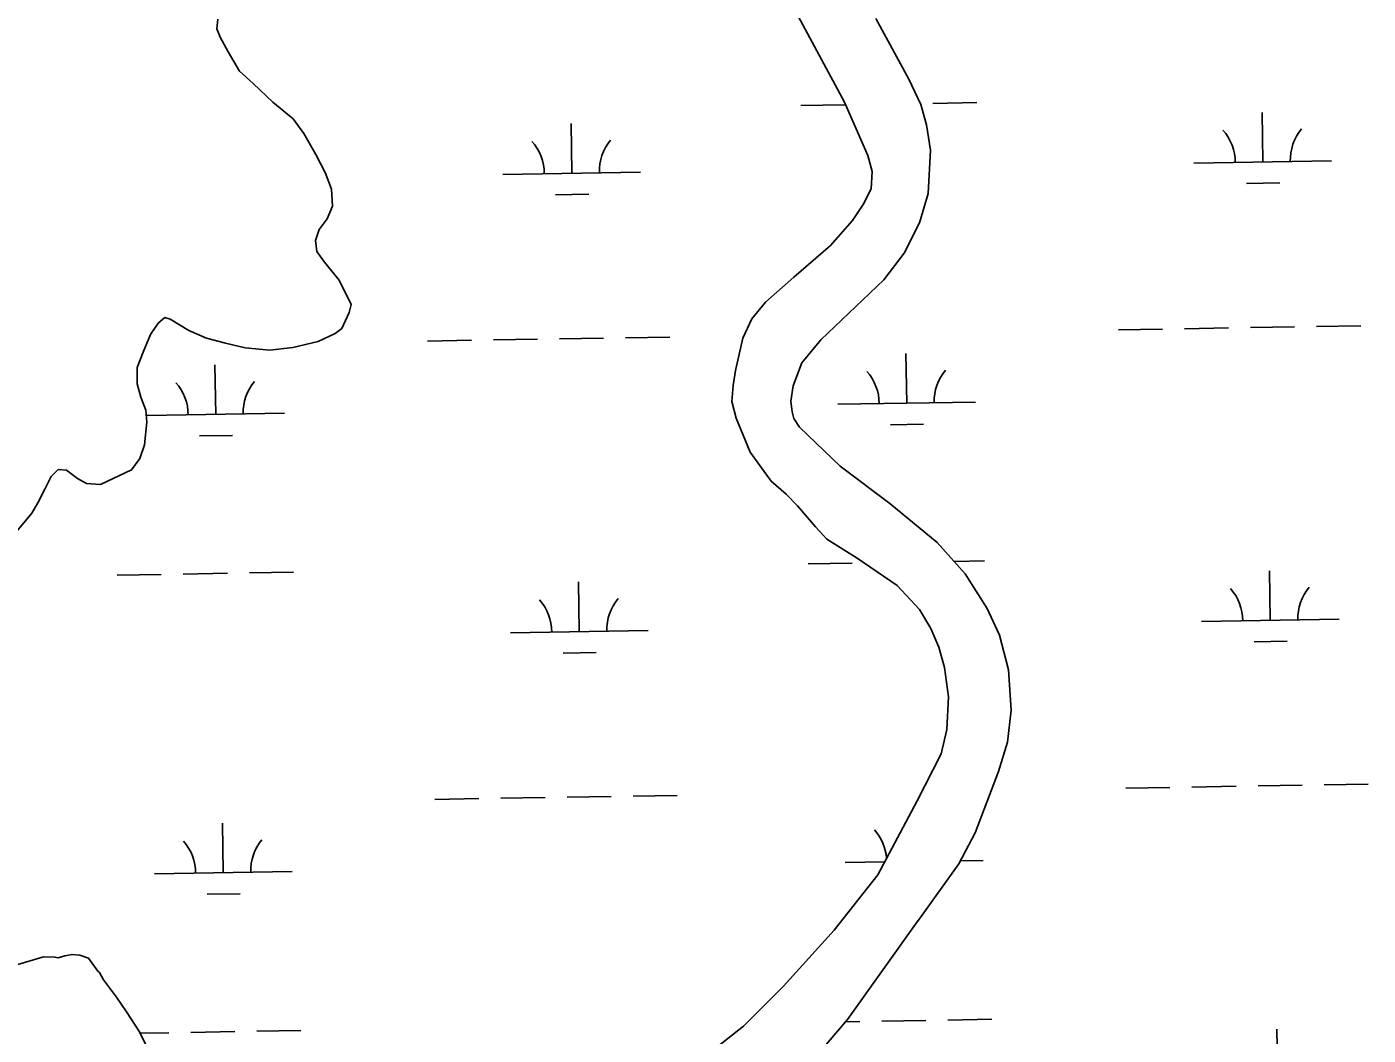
# Model space of a CAD drawing. Extents: x 3855477 to 3893699, y 299188 to 325115.
# Drawn here: x 3866863 to 3867838, y 319017 to 319749 of the extents above; entities that cross this region are included whole.
import ezdxf

# ---------------------------------------------------------------- set-up
doc = ezdxf.new("R2010")
doc.units = 0
doc.layers.add('V-TOPO-SHOR', color=7, linetype='Continuous')
doc.layers.add('V-WETL-SWMP', color=7, linetype='Continuous')

msp = doc.modelspace()

# ---------------------------------------------------------------- linework, layer by layer
at = {"layer": 'V-TOPO-SHOR'}
msp.add_line((3867540.38, 319141.22), (3867511.88, 319101.29), dxfattribs=at)
for points in [[(3867364.54, 319008.25), (3867383.99, 319023.32), (3867412.94, 319052.48), (3867449.8, 319093.12), (3867481.43, 319133.25), (3867509.99, 319187.02), (3867527.45, 319220.95), (3867531.73, 319238.73), (3867532.91, 319262.28), (3867529.88, 319283.76), (3867525.77, 319298.44), (3867520.09, 319312.08), (3867511.79, 319325.74), (3867495.65, 319343.1), (3867466.44, 319363.15), (3867444.53, 319376.88), (3867436.2, 319385.82), (3867423.2, 319401.08), (3867414.87, 319409.5), (3867403.93, 319418.98), (3867388.86, 319440), (3867378.52, 319464.66), (3867375.44, 319476.72), (3867376.55, 319488.23), (3867378.18, 319499.21), (3867383.54, 319522.74), (3867389.9, 319536.84), (3867399.91, 319548.83), (3867420.43, 319567.04), (3867447.25, 319589.93), (3867463.05, 319608.16), (3867470.97, 319619.64), (3867476.79, 319631.12), (3867477.38, 319643.69), (3867474.3, 319655.22), (3867457.23, 319694.05), (3867413.7, 319774.9)], [(3867002.27, 319754.33), (3867001.43, 319747.17), (3867003.79, 319741.19), (3867009.7, 319730.41), (3867017.98, 319716.43), (3867027.89, 319707.62), (3867042.15, 319694.01), (3867056.81, 319681.98), (3867064.71, 319671.19), (3867073.39, 319656.02), (3867080.08, 319642.85), (3867084.79, 319630.88), (3867085.52, 319618.54), (3867081.49, 319609.4), (3867075.88, 319601.47), (3867073.05, 319593.53), (3867074.2, 319585.56), (3867079.73, 319577.97), (3867090.41, 319564.77), (3867099.07, 319547.21)], [(3867480.07, 319754.65), (3867503.92, 319710.55), (3867512.71, 319692.18), (3867516.82, 319677.5), (3867519.87, 319659.16), (3867518.13, 319627.76), (3867511.73, 319606.33), (3867500.62, 319584.4), (3867485.85, 319565.11), (3867440.07, 319521.39), (3867426.37, 319504.71), (3867420, 319487.99), (3867418.37, 319477.01), (3867419.38, 319469.15), (3867420.4, 319464.43), (3867424.55, 319458.13), (3867454.24, 319429.7), (3867490.21, 319402.81), (3867524.61, 319374.35), (3867544.91, 319351.73), (3867561, 319326.52), (3867569.79, 319307.1), (3867576.46, 319281.94), (3867578.4, 319252.61), (3867575.66, 319229.59), (3867569.26, 319208.16), (3867552.27, 319163.76), (3867540.38, 319141.22)], [(3867099.07, 319547.21), (3867097.45, 319541.25), (3867092.21, 319529.73), (3867087.42, 319526.18), (3867075.04, 319520.27), (3867056.71, 319515.99), (3867039.98, 319514.09), (3867022.08, 319515.78), (3867007.76, 319519.04), (3866993.85, 319522.7), (3866981.14, 319528.34), (3866967.65, 319536.38), (3866963.68, 319537.59), (3866958.88, 319533.64), (3866953.26, 319525.3), (3866948.02, 319512.6), (3866943.58, 319501.48), (3866943.51, 319489.53), (3866946.25, 319479.96), (3866949.78, 319470.39), (3866950.53, 319461.63), (3866948.85, 319445.32), (3866945.61, 319435.38), (3866939.59, 319427.06), (3866916.85, 319416.43), (3866906.9, 319417.28), (3866900.15, 319420.9), (3866892.22, 319426.91), (3866886.25, 319427.34), (3866881.05, 319422.2), (3866876.62, 319413.07), (3866871.4, 319403.14), (3866866.98, 319395.6), (3866856.56, 319382.92)], [(3867511.88, 319101.29), (3867510.04, 319099.07), (3867459.4, 319028.15), (3867431.48, 318995.32), (3867399.91, 318966.7), (3867289.56, 318887.72), (3867233.8, 318838.29), (3867205.89, 318808.6), (3867189.08, 318797.18), (3867165.45, 318784.74)], [(3866541.25, 318870.07), (3866854.49, 319067.42), (3866875.48, 319073.59), (3866883.86, 319073.55)], [(3866915.08, 319063.33), (3866908.33, 319072.79), (3866902.05, 319074.92), (3866896.29, 319075.48), (3866891.05, 319074.46), (3866886.33, 319072.91), (3866883.86, 319073.55)], [(3866839.48, 318836.41), (3866892.03, 318868.6), (3866937.23, 318895.59), (3866956.19, 318916.45), (3866970.93, 318929.98), (3866977.29, 318943.57), (3866978.39, 318952.99), (3866976.35, 318962.43), (3866962.85, 318984.5), (3866953.52, 319002.36), (3866945.22, 319019.17), (3866935.88, 319033.88), (3866928.6, 319044.4), (3866919.24, 319057.02), (3866916.12, 319062.28), (3866915.08, 319063.33)]]:
    msp.add_lwpolyline(points, dxfattribs=at)
at = {"layer": 'V-WETL-SWMP'}
for p, q in [((3867521.54, 319693.11), (3867553.53, 319693.63)), ((3867425.55, 319691.55), (3867457.55, 319692.07)), ((3867761.11, 319650.58), (3867760.52, 319686.58)), ((3867259.26, 319642.4), (3867258.68, 319678.4)), ((3867711.11, 319649.77), (3867811.1, 319651.39)), ((3867209.27, 319641.59), (3867309.26, 319643.22)), ((3867749.36, 319634.96), (3867773.36, 319635.35)), ((3867247.52, 319626.78), (3867271.51, 319627.17)), ((3867656.23, 319528.78), (3867688.23, 319529.31)), ((3867704.23, 319529.57), (3867736.22, 319530.09)), ((3867752.22, 319530.35), (3867784.22, 319530.87)), ((3867800.21, 319531.13), (3867832.21, 319531.65)), ((3867154.39, 319520.61), (3867186.39, 319521.13)), ((3867202.38, 319521.39), (3867234.38, 319521.91)), ((3867250.38, 319522.17), (3867282.37, 319522.69)), ((3867298.37, 319522.95), (3867330.37, 319523.48)), ((3867502.49, 319475.53), (3867501.9, 319511.53)), ((3867000.65, 319467.35), (3867000.06, 319503.35)), ((3867452.49, 319474.72), (3867552.48, 319476.35)), ((3866950.65, 319466.54), (3867050.64, 319468.17)), ((3867490.74, 319459.91), (3867514.74, 319460.3)), ((3866988.9, 319451.73), (3867012.89, 319452.12)), ((3866977.12, 319351.52), (3867009.12, 319352.05)), ((3867025.11, 319352.31), (3867057.11, 319352.83)), ((3867430.97, 319358.92), (3867462.96, 319359.44)), ((3867536.91, 319360.64), (3867558.95, 319361)), ((3867766.53, 319317.95), (3867765.94, 319353.94)), ((3866929.13, 319350.74), (3866961.12, 319351.26)), ((3867264.68, 319309.77), (3867264.1, 319345.77)), ((3867716.53, 319317.13), (3867816.52, 319318.76)), ((3867214.69, 319308.96), (3867314.68, 319310.59)), ((3867252.94, 319294.15), (3867276.93, 319294.54)), ((3867754.78, 319302.32), (3867778.78, 319302.72)), ((3867661.65, 319196.15), (3867693.65, 319196.68)), ((3867709.65, 319196.94), (3867741.64, 319197.46)), ((3867757.64, 319197.72), (3867789.63, 319198.24)), ((3867805.63, 319198.5), (3867837.63, 319199.02)), ((3867159.81, 319187.98), (3867191.8, 319188.5)), ((3867207.8, 319188.76), (3867239.8, 319189.28)), ((3867255.8, 319189.54), (3867287.79, 319190.06)), ((3867303.79, 319190.32), (3867335.79, 319190.84)), ((3867006.06, 319134.72), (3867005.48, 319170.72)), ((3867457.91, 319142.09), (3867486.37, 319142.55)), ((3867541.55, 319143.45), (3867557.9, 319143.71)), ((3866956.07, 319133.91), (3867056.06, 319135.54)), ((3866994.32, 319119.1), (3867018.31, 319119.49)), ((3867458.12, 319026.64), (3867468.38, 319026.81)), ((3867484.38, 319027.07), (3867516.38, 319027.59)), ((3867532.38, 319027.85), (3867564.37, 319028.37)), ((3867771.94, 318985.32), (3867771.36, 319021.31)), ((3866945.66, 319018.29), (3866966.54, 319018.63)), ((3866982.54, 319018.89), (3867014.54, 319019.41)), ((3867030.53, 319019.68), (3867062.53, 319020.2))]:
    msp.add_line(p, q, dxfattribs=at)
for points in [[(3867413.7, 319774.9), (3867457.23, 319694.05), (3867474.3, 319655.22), (3867477.38, 319643.68), (3867476.79, 319631.12), (3867470.97, 319619.64), (3867463.05, 319608.16), (3867447.25, 319589.93), (3867420.43, 319567.04), (3867399.91, 319548.83), (3867389.9, 319536.84), (3867383.54, 319522.74), (3867378.18, 319499.21), (3867376.55, 319488.23), (3867375.44, 319476.72), (3867378.52, 319464.66), (3867388.86, 319440), (3867403.93, 319418.98), (3867414.87, 319409.5), (3867423.2, 319401.08), (3867436.2, 319385.82), (3867444.53, 319376.88), (3867466.44, 319363.15), (3867495.65, 319343.1), (3867511.79, 319325.74), (3867520.09, 319312.08), (3867525.77, 319298.44), (3867529.88, 319283.76), (3867532.91, 319262.28), (3867531.73, 319238.73), (3867527.45, 319220.95), (3867509.99, 319187.02), (3867481.43, 319133.26), (3867449.81, 319093.12), (3867412.94, 319052.48), (3867383.99, 319023.32), (3867364.54, 319008.25)], [(3867099.07, 319547.21), (3867090.41, 319564.77), (3867079.73, 319577.97), (3867074.2, 319585.56), (3867073.05, 319593.53), (3867075.88, 319601.47), (3867081.5, 319609.4), (3867085.52, 319618.54), (3867084.8, 319630.88), (3867080.08, 319642.85), (3867073.39, 319656.02), (3867064.71, 319671.2), (3867056.81, 319681.99), (3867042.15, 319694.01), (3867027.89, 319707.62), (3867017.98, 319716.43), (3867009.7, 319730.41), (3867003.79, 319741.19), (3867001.43, 319747.17), (3867002.27, 319754.33)], [(3867431.48, 318995.32), (3867459.4, 319028.15), (3867510.04, 319099.07), (3867511.88, 319101.29), (3867540.38, 319141.22), (3867552.27, 319163.76), (3867569.26, 319208.16), (3867575.66, 319229.59), (3867578.4, 319252.61), (3867576.46, 319281.94), (3867569.79, 319307.1), (3867561, 319326.52), (3867544.91, 319351.73), (3867524.61, 319374.35), (3867490.21, 319402.81), (3867454.24, 319429.7), (3867424.55, 319458.13), (3867420.4, 319464.43), (3867419.38, 319469.15), (3867418.37, 319477.01), (3867420, 319487.99), (3867426.37, 319504.71), (3867440.08, 319521.39), (3867485.85, 319565.11), (3867500.62, 319584.41), (3867511.73, 319606.33), (3867518.13, 319627.76), (3867519.87, 319659.16), (3867516.82, 319677.5), (3867512.71, 319692.18), (3867503.92, 319710.55), (3867480.07, 319754.65)], [(3866856.56, 319382.92), (3866866.98, 319395.6), (3866871.4, 319403.14), (3866876.62, 319413.07), (3866881.05, 319422.2), (3866886.25, 319427.34), (3866892.22, 319426.91), (3866900.15, 319420.9), (3866906.9, 319417.28), (3866916.85, 319416.43), (3866939.59, 319427.06), (3866945.61, 319435.38), (3866948.85, 319445.32), (3866950.53, 319461.63), (3866949.78, 319470.39), (3866946.25, 319479.96), (3866943.51, 319489.53), (3866943.58, 319501.47), (3866948.02, 319512.6), (3866953.26, 319525.31), (3866958.88, 319533.64), (3866963.68, 319537.59), (3866967.65, 319536.38), (3866981.14, 319528.34), (3866993.85, 319522.7), (3867007.76, 319519.04), (3867022.08, 319515.78), (3867039.98, 319514.09), (3867056.71, 319515.99), (3867075.04, 319520.27), (3867087.42, 319526.17), (3867092.21, 319529.73), (3867097.45, 319541.25), (3867099.07, 319547.21)], [(3866953.51, 319002.36), (3866945.22, 319019.17), (3866935.88, 319033.88), (3866928.6, 319044.4), (3866919.24, 319057.02), (3866916.12, 319062.28), (3866915.08, 319063.33), (3866908.33, 319072.79), (3866902.05, 319074.92), (3866896.29, 319075.48), (3866891.05, 319074.46), (3866886.33, 319072.91), (3866883.86, 319073.55), (3866875.48, 319073.59), (3866854.49, 319067.42), (3866541.25, 318870.07)]]:
    msp.add_lwpolyline(points, dxfattribs=at)
for centre, start, end in [((3867705.86, 319650.16), 0.16154, 41.7052), ((3867816.33, 319651.95), 140.16154, 181.7052), ((3867204.02, 319641.98), 0.16154, 41.7052), ((3867314.49, 319643.78), 140.16154, 181.7052), ((3867447.24, 319475.11), 0.16154, 41.7052), ((3867557.72, 319476.91), 140.16154, 181.7052), ((3866945.4, 319466.93), 0.16154, 41.7052), ((3867055.87, 319468.73), 140.16154, 181.7052), ((3867821.75, 319319.32), 140.16154, 181.7052), ((3867209.44, 319309.35), 0.16154, 41.7052), ((3867319.91, 319311.15), 140.16154, 181.7052), ((3867711.28, 319317.52), 0.16154, 41.7052), ((3866950.82, 319134.3), 0.16154, 41.7052), ((3867061.29, 319136.1), 140.16154, 181.7052), ((3867452.66, 319142.47), 4.50747, 41.7052)]:
    msp.add_arc(centre, 35.25, start, end, dxfattribs=at)

doc.saveas('drawing.dxf')
